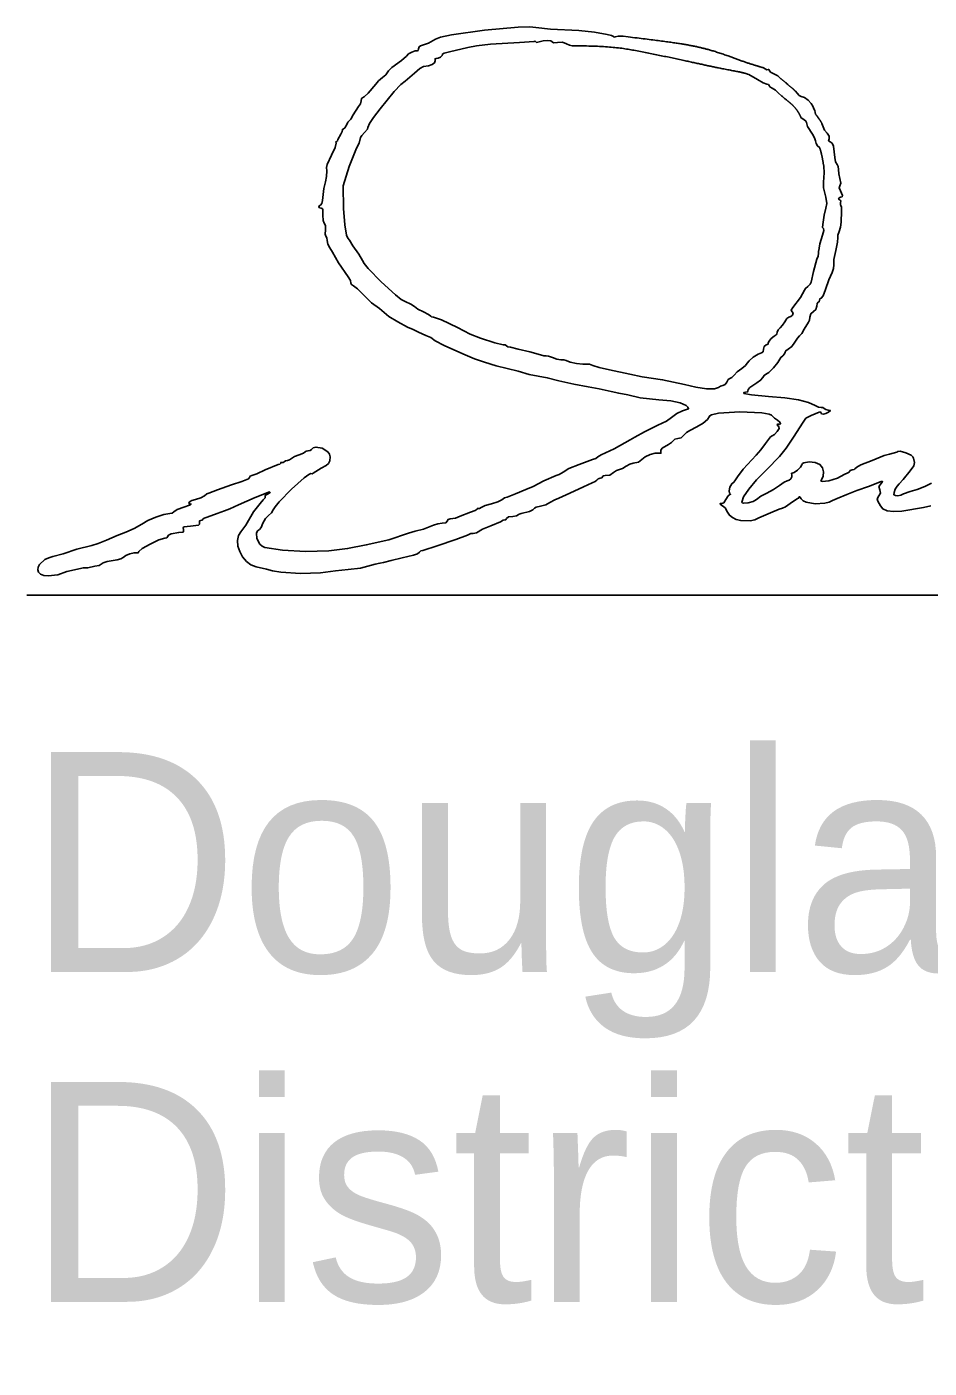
# Model space of a CAD drawing. Extents: x 0 to 34, y 0 to 22.
# Drawn here: x 24.528 to 25.102, y 6.647 to 7.501 of the extents above; entities that cross this region are included whole.
import ezdxf

# ---------------------------------------------------------------- set-up
doc = ezdxf.new("R2010")
doc.units = 0
doc.layers.add('SH_Data', color=7, linetype='Continuous')
doc.layers.add('SH_Text', color=7, linetype='Continuous')

msp = doc.modelspace()

# ---------------------------------------------------------------- linework, layer by layer
at = {"layer": 'SH_Data'}
msp.add_line((24.52788, 7.13891), (28.02788, 7.13891), dxfattribs=at)
at = {"layer": 'SH_Text'}
msp.add_line((25.02067, 7.44272), (25.02031, 7.44353), dxfattribs=at)
for points in [[(24.91054, 7.49421), (24.90734, 7.49462), (24.90425, 7.49465), (24.9023, 7.49424), (24.90156, 7.49403), (24.90125, 7.49445), (24.90004, 7.49521), (24.89712, 7.49582), (24.8891, 7.49719), (24.87923, 7.49837), (24.8612, 7.49926), (24.85188, 7.50013), (24.84806, 7.50065), (24.84047, 7.50046), (24.81913, 7.49855), (24.79817, 7.49557), (24.79106, 7.49407), (24.78792, 7.49274), (24.78348, 7.49026), (24.77831, 7.48848), (24.77747, 7.48796), (24.77712, 7.4867), (24.77687, 7.48559), (24.77627, 7.48543), (24.77492, 7.48541), (24.77288, 7.48461), (24.77087, 7.48338), (24.76956, 7.48208), (24.76623, 7.47926), (24.76008, 7.47475), (24.75797, 7.47274), (24.75715, 7.47145), (24.75628, 7.47017), (24.7542, 7.46845), (24.75171, 7.46635), (24.74988, 7.46413), (24.74507, 7.4584), (24.74249, 7.45604), (24.74111, 7.45533), (24.74079, 7.45501), (24.74066, 7.45361), (24.74016, 7.45162), (24.73898, 7.44991), (24.7355, 7.44456), (24.734, 7.44186), (24.73293, 7.44074), (24.73211, 7.43997), (24.73124, 7.43814), (24.73029, 7.4363), (24.72927, 7.43553), (24.72869, 7.43537), (24.72877, 7.43498), (24.72865, 7.43395), (24.72761, 7.43226), (24.7259, 7.4289), (24.72565, 7.42807), (24.72506, 7.42772), (24.7246, 7.42736), (24.72469, 7.42649), (24.72402, 7.42376), (24.72174, 7.4189), (24.71904, 7.41304), (24.71865, 7.41099), (24.71872, 7.40889), (24.71869, 7.40536), (24.71804, 7.40195), (24.71695, 7.39765), (24.71605, 7.39001), (24.71557, 7.38811), (24.71477, 7.38712), (24.71397, 7.3866), (24.71378, 7.38596), (24.71418, 7.38542), (24.71512, 7.38518), (24.71578, 7.38499), (24.71616, 7.38431), (24.71625, 7.38078), (24.71636, 7.3773), (24.71718, 7.37566), (24.71795, 7.37426), (24.71786, 7.37138), (24.71776, 7.36873), (24.71817, 7.36734), (24.71873, 7.36631), (24.71898, 7.36452), (24.71949, 7.36223), (24.72069, 7.36001), (24.72241, 7.35727), (24.7263, 7.35048), (24.73227, 7.34159), (24.73384, 7.33906), (24.73417, 7.33748), (24.7344, 7.3366), (24.73573, 7.33576), (24.73834, 7.33388), (24.74164, 7.3305), (24.7473, 7.32502), (24.75223, 7.32142), (24.7582, 7.31632), (24.76395, 7.31284), (24.77015, 7.30944), (24.77372, 7.30793), (24.77722, 7.30632), (24.78188, 7.30408), (24.78492, 7.30283), (24.7878, 7.30081), (24.79348, 7.29772), (24.80533, 7.29239), (24.81271, 7.28931), (24.81922, 7.28709), (24.8266, 7.28488), (24.83354, 7.28319), (24.84061, 7.28138), (24.84755, 7.27939), (24.85903, 7.27721), (24.86653, 7.27533), (24.87607, 7.27322), (24.88519, 7.27145), (24.89213, 7.27009), (24.8998, 7.26839), (24.90458, 7.26732), (24.91042, 7.26635), (24.91827, 7.26446), (24.92999, 7.2632), (24.93766, 7.26249), (24.94364, 7.26123), (24.94755, 7.25954), (24.9486, 7.25857), (24.94898, 7.25754), (24.94524, 7.25607), (24.94159, 7.25444), (24.93808, 7.25193), (24.93496, 7.24956), (24.93226, 7.2483), (24.92939, 7.24705), (24.92765, 7.2463), (24.92088, 7.24282), (24.91474, 7.23935), (24.9118, 7.23772), (24.90175, 7.23199), (24.89335, 7.22807), (24.89136, 7.22682), (24.88992, 7.22583), (24.88779, 7.22519), (24.87946, 7.2221), (24.8729, 7.21939), (24.86913, 7.21722), (24.86663, 7.21568), (24.86474, 7.21505), (24.85698, 7.21157), (24.85004, 7.2081), (24.84553, 7.20603), (24.8389, 7.20336), (24.83567, 7.20196), (24.83349, 7.20116), (24.83183, 7.20069), (24.83022, 7.19957), (24.82761, 7.19815), (24.82356, 7.19697), (24.81955, 7.19586), (24.81704, 7.19464), (24.81586, 7.19389), (24.81502, 7.19392), (24.81461, 7.19407), (24.81444, 7.1936), (24.81323, 7.19264), (24.81032, 7.19159), (24.80359, 7.18913), (24.8006, 7.18782), (24.7973, 7.1874), (24.79591, 7.18693), (24.79535, 7.18597), (24.79461, 7.18497), (24.79226, 7.18466), (24.78937, 7.18429), (24.78673, 7.18339), (24.78031, 7.18076), (24.77508, 7.17947), (24.77074, 7.17826), (24.75821, 7.17396), (24.74392, 7.17076), (24.73198, 7.16847), (24.72003, 7.16701), (24.70516, 7.16669), (24.69055, 7.16744), (24.67939, 7.16923), (24.67763, 7.17005), (24.67615, 7.17136), (24.67423, 7.17484), (24.67402, 7.17836), (24.67468, 7.17972), (24.67592, 7.18061), (24.677, 7.18195), (24.67814, 7.18461), (24.67966, 7.18763), (24.68173, 7.18963), (24.68358, 7.19126), (24.68466, 7.19317), (24.68586, 7.19515), (24.68854, 7.19831), (24.69639, 7.20632), (24.70439, 7.21352), (24.70724, 7.21568), (24.7087, 7.21625), (24.7095, 7.21611), (24.71016, 7.21656), (24.71521, 7.21969), (24.71829, 7.22134), (24.71995, 7.22269), (24.72065, 7.22433), (24.72086, 7.22684), (24.7205, 7.22853), (24.71941, 7.23006), (24.71586, 7.23235), (24.71184, 7.23305), (24.71016, 7.23261), (24.70897, 7.23154), (24.7081, 7.23093), (24.70675, 7.23067), (24.70556, 7.23047), (24.70507, 7.22999), (24.70393, 7.22918), (24.7012, 7.22817), (24.69817, 7.22701), (24.69632, 7.22581), (24.69514, 7.22495), (24.69373, 7.22459), (24.69245, 7.22434), (24.6916, 7.22371), (24.69098, 7.22324), (24.69025, 7.22333), (24.68968, 7.22341), (24.68944, 7.22291), (24.68899, 7.22226), (24.6879, 7.22199), (24.67957, 7.21852), (24.67429, 7.21607), (24.67113, 7.21505), (24.66996, 7.21466), (24.66948, 7.21374), (24.66902, 7.21282), (24.66793, 7.21244), (24.66468, 7.21126), (24.65819, 7.20899), (24.64922, 7.20583), (24.6438, 7.20376), (24.64244, 7.20327), (24.64089, 7.20209), (24.63855, 7.20073), (24.63525, 7.19982), (24.63286, 7.19913), (24.63134, 7.19815), (24.63106, 7.19723), (24.63237, 7.19676), (24.63148, 7.19619), (24.62781, 7.1949), (24.62362, 7.19328), (24.62147, 7.19192), (24.62042, 7.19109), (24.61887, 7.19075), (24.61502, 7.19012), (24.60993, 7.18848), (24.60483, 7.18631), (24.60098, 7.18407), (24.59613, 7.18119), (24.59085, 7.17903), (24.58547, 7.17686), (24.57853, 7.17393), (24.57338, 7.1717), (24.56922, 7.17044), (24.5597, 7.16808), (24.55099, 7.16513), (24.54448, 7.16335), (24.5418, 7.16266), (24.53943, 7.16152), (24.53599, 7.1584), (24.53508, 7.15665), (24.53483, 7.15495), (24.53532, 7.1534), (24.53663, 7.15213), (24.53874, 7.15134), (24.54145, 7.15105), (24.5477, 7.15178), (24.55344, 7.15387), (24.56389, 7.15625), (24.56662, 7.15632), (24.57114, 7.15727), (24.57389, 7.15775), (24.57528, 7.1586), (24.57653, 7.15943), (24.57898, 7.16027), (24.58528, 7.16138), (24.5877, 7.16189), (24.58925, 7.16281), (24.59089, 7.16403), (24.59346, 7.16514), (24.59611, 7.16584), (24.59797, 7.16584), (24.59882, 7.16587), (24.59917, 7.1666), (24.60136, 7.16852), (24.60637, 7.17138), (24.6119, 7.17398), (24.61561, 7.17512), (24.61687, 7.17536), (24.61739, 7.17595), (24.61801, 7.177), (24.61963, 7.17791), (24.62455, 7.17874), (24.62735, 7.17901), (24.62765, 7.17958), (24.62749, 7.1806), (24.62736, 7.18165), (24.62783, 7.18226), (24.63193, 7.18278), (24.63718, 7.18341), (24.63785, 7.18407), (24.63766, 7.18513), (24.63768, 7.18606), (24.63857, 7.1864), (24.63955, 7.18662), (24.63996, 7.18716), (24.64073, 7.18785), (24.64257, 7.18844), (24.64903, 7.19072), (24.65373, 7.19248), (24.65704, 7.19376), (24.66253, 7.1963), (24.67325, 7.2011), (24.68237, 7.20456), (24.68276, 7.20422), (24.68139, 7.20342), (24.67987, 7.20249), (24.67958, 7.20176), (24.67945, 7.20086), (24.6783, 7.19954), (24.67642, 7.19725), (24.67467, 7.19506), (24.67213, 7.19192), (24.66723, 7.18336), (24.66416, 7.1792), (24.66251, 7.1767), (24.66191, 7.17357), (24.66223, 7.17009), (24.66337, 7.16654), (24.6652, 7.16317), (24.66762, 7.16027), (24.6705, 7.15809), (24.67374, 7.1569), (24.68033, 7.15529), (24.6843, 7.15428), (24.68953, 7.15351), (24.70211, 7.1527), (24.7148, 7.15295), (24.72429, 7.15432), (24.73234, 7.15515), (24.74016, 7.15596), (24.74948, 7.15865), (24.75262, 7.1591), (24.75487, 7.15966), (24.75975, 7.16096), (24.7667, 7.16251), (24.77393, 7.16433), (24.77641, 7.1651), (24.77771, 7.16611), (24.77852, 7.16695), (24.77982, 7.1673), (24.78906, 7.17029), (24.80099, 7.1743), (24.80822, 7.17697), (24.81048, 7.17799), (24.81187, 7.17813), (24.8141, 7.17855), (24.81791, 7.18083), (24.82312, 7.18288), (24.8293, 7.1856), (24.83106, 7.18659), (24.8321, 7.18668), (24.83264, 7.18673), (24.83318, 7.18758), (24.83441, 7.18866), (24.8371, 7.189), (24.83949, 7.18926), (24.84048, 7.18987), (24.84109, 7.19049), (24.84255, 7.19074), (24.84768, 7.19205), (24.84995, 7.19316), (24.8509, 7.19413), (24.85203, 7.19483), (24.85475, 7.19546), (24.85809, 7.19636), (24.86074, 7.19773), (24.86399, 7.19942), (24.86646, 7.20062), (24.87347, 7.20374), (24.88215, 7.2077), (24.88765, 7.21033), (24.88952, 7.2111), (24.89056, 7.21212), (24.89137, 7.21296), (24.89266, 7.21331), (24.89382, 7.21358), (24.8943, 7.21423), (24.89475, 7.21484), (24.89582, 7.215), (24.89892, 7.21514), (24.90131, 7.21684), (24.90313, 7.21814), (24.905, 7.21874), (24.90705, 7.21941), (24.90934, 7.22085), (24.91163, 7.2223), (24.91368, 7.22296), (24.91712, 7.22342), (24.91916, 7.22514), (24.92144, 7.22689), (24.92457, 7.22838), (24.92774, 7.22929), (24.93012, 7.2293), (24.93141, 7.22914), (24.93139, 7.23006), (24.93139, 7.23121), (24.93223, 7.23242), (24.93621, 7.23484), (24.93806, 7.23595), (24.93913, 7.23717), (24.9402, 7.23811), (24.94212, 7.23848), (24.94434, 7.239), (24.94599, 7.24059), (24.94765, 7.24236), (24.9497, 7.24368), (24.95435, 7.24593), (24.95828, 7.24836), (24.961, 7.25062), (24.96201, 7.25237), (24.96245, 7.25308), (24.96369, 7.2537), (24.96813, 7.25468), (24.9817, 7.25553), (24.99557, 7.25488), (25.00037, 7.25397), (25.00184, 7.25337), (25.00255, 7.25267), (25.00362, 7.25142), (25.00555, 7.25013), (25.00718, 7.24896), (25.00755, 7.24798), (25.00695, 7.24753), (25.00622, 7.24763), (25.00565, 7.24774), (25.00541, 7.24729), (25.00647, 7.24609), (25.00658, 7.24501), (25.00542, 7.24304), (25.00371, 7.24115), (25.00216, 7.24027), (25.00106, 7.23957), (24.99802, 7.23545), (24.995, 7.2313), (24.99193, 7.22792), (24.98384, 7.21901), (24.98009, 7.21421), (24.9785, 7.21158), (24.97783, 7.21071), (24.97654, 7.20973), (24.97536, 7.20752), (24.97473, 7.20515), (24.97508, 7.20371), (24.97573, 7.20312), (24.97529, 7.20291), (24.97412, 7.20199), (24.97278, 7.19981), (24.97139, 7.19766), (24.97014, 7.19718), (24.9693, 7.19728), (24.96896, 7.19689), (24.96946, 7.19624), (24.97066, 7.1957), (24.9723, 7.19436), (24.97382, 7.19163), (24.97504, 7.18975), (24.97695, 7.18822), (24.97938, 7.18706), (24.98218, 7.18631), (24.9882, 7.18615), (24.9911, 7.18681), (24.9937, 7.18798), (25.00107, 7.19119), (25.00667, 7.19352), (25.00875, 7.19421), (25.01073, 7.19511), (25.01372, 7.19725), (25.01836, 7.20029), (25.01904, 7.20061), (25.01934, 7.20137), (25.01973, 7.20147), (25.02061, 7.20018), (25.02185, 7.19892), (25.02391, 7.19796), (25.02953, 7.19697), (25.03568, 7.19732), (25.03839, 7.19802), (25.04055, 7.1991), (25.04366, 7.20029), (25.04976, 7.20288), (25.05605, 7.20548), (25.06343, 7.208), (25.07165, 7.21127), (25.07244, 7.21114), (25.07148, 7.20994), (25.07018, 7.20806), (25.07067, 7.20595), (25.07117, 7.20384), (25.07004, 7.20198), (25.06894, 7.20025), (25.06949, 7.19872), (25.07108, 7.19572), (25.07256, 7.19368), (25.07534, 7.19243), (25.07938, 7.19198), (25.08464, 7.19233), (25.09861, 7.19464), (25.10325, 7.19578)], [(25.03147, 7.35472), (25.03053, 7.35263), (25.02843, 7.34482), (25.02697, 7.33815), (25.02637, 7.33672), (25.02489, 7.33531), (25.0234, 7.33406), (25.02278, 7.33301), (25.02017, 7.32834), (25.01545, 7.32199), (25.01427, 7.32022), (25.01493, 7.31923), (25.01547, 7.31832), (25.01513, 7.31716), (25.01415, 7.31616), (25.01279, 7.31574), (25.01161, 7.31491), (25.01034, 7.31292), (25.00886, 7.31061), (25.0072, 7.30901), (25.00594, 7.30773), (25.00541, 7.30618), (25.00522, 7.30496), (25.00475, 7.30446), (25.00341, 7.30375), (25.00164, 7.30215), (25.00017, 7.30041), (24.99974, 7.29929), (24.99955, 7.29865), (24.99846, 7.29812), (24.99716, 7.29723), (24.99673, 7.29542), (24.99639, 7.29377), (24.99546, 7.29317), (24.99326, 7.29232), (24.9902, 7.29034), (24.98749, 7.28811), (24.98632, 7.2865), (24.9853, 7.28507), (24.98287, 7.2832), (24.98001, 7.28103), (24.97799, 7.27885), (24.97663, 7.27732), (24.97535, 7.27668), (24.97424, 7.27604), (24.9733, 7.27451), (24.97224, 7.27295), (24.97082, 7.27234), (24.96933, 7.27195), (24.96807, 7.27101), (24.96542, 7.27015), (24.96033, 7.27024), (24.9537, 7.27121), (24.94639, 7.27299), (24.9325, 7.27596), (24.91952, 7.27779), (24.91166, 7.27949), (24.89864, 7.2823), (24.89211, 7.28374), (24.88797, 7.28509), (24.88589, 7.28586), (24.8843, 7.28591), (24.88178, 7.28585), (24.87765, 7.28639), (24.87355, 7.28724), (24.87113, 7.28814), (24.86968, 7.28866), (24.86765, 7.28874), (24.86509, 7.28902), (24.86232, 7.29003), (24.85995, 7.29099), (24.85831, 7.29113), (24.85684, 7.29119), (24.85486, 7.29191), (24.84802, 7.29369), (24.8406, 7.29545), (24.83566, 7.29664), (24.83407, 7.29691), (24.83308, 7.29755), (24.83226, 7.29812), (24.83108, 7.29822), (24.82573, 7.2994), (24.81661, 7.30234), (24.8101, 7.30492), (24.80186, 7.30913), (24.7917, 7.31401), (24.78671, 7.31574), (24.78545, 7.31596), (24.78493, 7.3165), (24.78359, 7.3176), (24.78037, 7.31919), (24.77677, 7.321), (24.77451, 7.32267), (24.77226, 7.32419), (24.76868, 7.32568), (24.7662, 7.32711), (24.7625, 7.32999), (24.75338, 7.33825), (24.74512, 7.34678), (24.74251, 7.35), (24.74153, 7.35191), (24.73912, 7.35586), (24.73543, 7.36131), (24.73312, 7.36478), (24.73219, 7.366), (24.7314, 7.368), (24.7302, 7.37458), (24.72948, 7.38494), (24.72919, 7.39951), (24.73298, 7.41165), (24.73759, 7.42338), (24.73934, 7.42659), (24.74021, 7.43012), (24.74097, 7.43152), (24.74275, 7.43337), (24.74471, 7.43553), (24.74487, 7.4366), (24.74598, 7.43901), (24.74856, 7.44297), (24.75274, 7.44839), (24.76159, 7.45941), (24.76592, 7.46394), (24.76867, 7.46614), (24.7746, 7.47113), (24.77804, 7.47419), (24.78037, 7.47547), (24.7834, 7.47578), (24.78585, 7.47658), (24.7874, 7.47773), (24.78775, 7.47907), (24.78766, 7.48038), (24.78844, 7.48051), (24.78967, 7.48063), (24.79107, 7.48139), (24.79212, 7.4824), (24.7923, 7.48328), (24.79351, 7.48397), (24.7969, 7.48482), (24.80862, 7.48752), (24.81408, 7.48853), (24.82288, 7.48953), (24.84135, 7.49065), (24.85068, 7.49138), (24.85145, 7.4916), (24.85177, 7.49116), (24.85232, 7.49069), (24.854, 7.49111), (24.85654, 7.49174), (24.85921, 7.49193), (24.86133, 7.49168), (24.86219, 7.49101), (24.86307, 7.49045), (24.86569, 7.49066), (24.86887, 7.4908), (24.8713, 7.48987), (24.87324, 7.48892), (24.87496, 7.48858)], [(25.00701, 7.46817), (25.00582, 7.46942), (25.00368, 7.47059), (25.00123, 7.47187), (25.00021, 7.473), (25.00004, 7.47355), (24.99963, 7.47344), (24.99885, 7.47336), (24.99776, 7.47395), (24.99664, 7.47459)], [(24.98659, 7.47051), (24.98726, 7.47025), (24.99277, 7.46722), (24.99642, 7.46507), (24.99878, 7.46418), (24.99979, 7.46392), (25.00021, 7.46329), (25.00082, 7.46243), (25.0023, 7.4616), (25.00424, 7.4604), (25.00599, 7.45861), (25.00837, 7.45651)], [(25.02985, 7.44495), (25.02953, 7.4461), (25.02943, 7.44729), (25.02887, 7.4481), (25.02798, 7.45012), (25.02712, 7.45179), (25.02509, 7.45386), (25.02269, 7.45562), (25.02076, 7.45636), (25.01948, 7.45694), (25.01815, 7.45832), (25.01703, 7.45963)], [(25.10354, 7.21005), (25.09944, 7.20795), (25.09446, 7.206), (25.0901, 7.20486), (25.08578, 7.20326), (25.0841, 7.20244), (25.08227, 7.20207), (25.08068, 7.20217), (25.0797, 7.20279), (25.07976, 7.20412), (25.08057, 7.2062), (25.08176, 7.20829), (25.08297, 7.20961), (25.08547, 7.21244), (25.09003, 7.21808), (25.09228, 7.22113), (25.0927, 7.22329), (25.09223, 7.22609), (25.09181, 7.22698), (25.09069, 7.2279), (25.08725, 7.22954), (25.0836, 7.23041), (25.08223, 7.23037), (25.08144, 7.22992), (25.07683, 7.22859), (25.0734, 7.2278), (25.07098, 7.22672), (25.06577, 7.22451), (25.05871, 7.2218), (25.05598, 7.2203), (25.05489, 7.21923), (25.05438, 7.21873), (25.05316, 7.21852), (25.05193, 7.21826), (25.05142, 7.21765), (25.05112, 7.21704), (25.0504, 7.21678), (25.04802, 7.21561), (25.04377, 7.21331), (25.03832, 7.21162), (25.03409, 7.21109), (25.03318, 7.21144), (25.03349, 7.21229), (25.03471, 7.21457), (25.03494, 7.21726), (25.03424, 7.21988), (25.03264, 7.22193), (25.02956, 7.22324), (25.02571, 7.22365), (25.02243, 7.22317), (25.02141, 7.22259), (25.02104, 7.2218), (25.0202, 7.22033), (25.01829, 7.21841), (25.01621, 7.21683), (25.01488, 7.2164), (25.01449, 7.21633), (25.01464, 7.21551), (25.0147, 7.21422), (25.0141, 7.21294), (25.01304, 7.21196), (25.01175, 7.21157), (25.00979, 7.21071), (25.00686, 7.20863), (25.00299, 7.206), (24.99877, 7.20379), (24.99503, 7.20183), (24.99233, 7.19978), (24.99013, 7.19853), (24.98695, 7.19766), (24.98409, 7.19739), (24.98318, 7.19757), (24.98284, 7.198), (24.98401, 7.20133), (24.98727, 7.20621), (24.99228, 7.2122), (24.99872, 7.21886), (25.00681, 7.22717), (25.01108, 7.2324), (25.01618, 7.24012), (25.02147, 7.24834), (25.02364, 7.25144), (25.02712, 7.25322), (25.03211, 7.25525), (25.03288, 7.25549), (25.03319, 7.25503), (25.03367, 7.25431), (25.03487, 7.25415), (25.03644, 7.25451), (25.03802, 7.25538), (25.03922, 7.25649), (25.0378, 7.25668), (25.03629, 7.25697), (25.03534, 7.25762), (25.03452, 7.2582), (25.03333, 7.2583), (25.03162, 7.2586), (25.02953, 7.25965), (25.02534, 7.26152), (25.0189, 7.26312), (25.01034, 7.26442), (24.99977, 7.26539), (24.98911, 7.26635), (24.98419, 7.26721), (24.98412, 7.26778), (24.98533, 7.268), (24.98658, 7.26822), (24.98682, 7.26875), (24.98694, 7.26969), (24.98805, 7.27098), (24.99254, 7.27401), (24.99483, 7.27564), (24.99629, 7.27741), (24.99715, 7.27873), (24.99802, 7.27929), (24.99999, 7.28061), (25.00307, 7.28363), (25.00591, 7.2869), (25.00715, 7.28899), (25.00768, 7.29014), (25.00894, 7.29127), (25.01011, 7.29237), (25.01039, 7.29343), (25.01085, 7.29447), (25.01245, 7.29549), (25.01467, 7.29721), (25.01661, 7.29995), (25.01822, 7.30251), (25.01964, 7.30386), (25.02104, 7.30534), (25.02261, 7.3082), (25.02528, 7.31264), (25.02596, 7.31382), (25.02625, 7.31581), (25.02673, 7.31803), (25.02842, 7.31937), (25.03009, 7.3207), (25.03059, 7.32282), (25.03084, 7.32456), (25.03146, 7.32529), (25.03207, 7.32567), (25.03232, 7.32659), (25.03264, 7.32751), (25.03341, 7.32789), (25.03467, 7.32949), (25.03619, 7.33332), (25.03826, 7.33955), (25.04042, 7.34424), (25.0413, 7.34686), (25.04138, 7.34909), (25.04154, 7.35258), (25.04262, 7.35822), (25.04372, 7.36361), (25.04392, 7.36652), (25.04401, 7.3681), (25.04483, 7.37028), (25.04576, 7.3731), (25.04611, 7.37622), (25.04639, 7.38323), (25.04642, 7.38584), (25.04599, 7.38692), (25.04561, 7.38743), (25.04578, 7.38866), (25.04591, 7.3899), (25.0454, 7.39039), (25.04475, 7.39065), (25.04448, 7.39126), (25.04486, 7.39187), (25.04578, 7.39213), (25.04672, 7.39243), (25.04702, 7.39329), (25.0457, 7.39631), (25.04483, 7.39813), (25.04535, 7.39951), (25.04592, 7.40118), (25.04526, 7.40403), (25.04455, 7.40709), (25.04439, 7.40982), (25.04422, 7.41181), (25.04347, 7.41305), (25.04261, 7.41465), (25.04217, 7.41749), (25.04122, 7.42459), (25.04032, 7.42659), (25.03916, 7.4275), (25.03809, 7.42815), (25.03839, 7.42943), (25.03857, 7.43105), (25.03711, 7.43291), (25.03556, 7.43495), (25.03476, 7.43709), (25.03388, 7.43904)], [(25.02067, 7.44272), (25.02231, 7.44162), (25.02371, 7.44062), (25.02405, 7.43983), (25.0247, 7.43724), (25.02777, 7.43235), (25.02915, 7.42995), (25.02975, 7.42802), (25.0301, 7.42634), (25.03102, 7.42488), (25.03239, 7.42377)], [(25.03471, 7.41383), (25.03518, 7.41204), (25.03538, 7.40775), (25.03485, 7.40168), (25.03495, 7.39824), (25.03638, 7.39213), (25.03704, 7.38827), (25.0363, 7.3853), (25.03532, 7.38076), (25.0345, 7.37478), (25.03432, 7.3729), (25.03477, 7.37216), (25.03502, 7.371), (25.03433, 7.36804), (25.03261, 7.36253)]]:
    msp.add_lwpolyline(points, dxfattribs=at)
for points in [[(24.99664, 7.47459), (24.98924, 7.47659), (24.96983, 7.48379), (24.95489, 7.48812), (24.93325, 7.49159), (24.91054, 7.49421)], [(24.87496, 7.48858), (24.89892, 7.48858), (24.9264, 7.48342), (24.95172, 7.47801), (24.96968, 7.47411), (24.98522, 7.47123), (24.98659, 7.47051)], [(25.01703, 7.45963), (25.0158, 7.4609), (25.01341, 7.46288), (25.00954, 7.4662), (25.00701, 7.46817)], [(25.00837, 7.45651), (25.01141, 7.45402), (25.01339, 7.4524), (25.01609, 7.44998), (25.01843, 7.44703), (25.02005, 7.44412), (25.02067, 7.44272)], [(25.03388, 7.43904), (25.03306, 7.44057), (25.03244, 7.44145), (25.03172, 7.44242), (25.03122, 7.4432), (25.03068, 7.44396), (25.02985, 7.44495)], [(25.03239, 7.42377), (25.03282, 7.42258), (25.03324, 7.42105), (25.03361, 7.41939), (25.0343, 7.4163), (25.03471, 7.41383)], [(25.03261, 7.36253), (25.03217, 7.36053), (25.03217, 7.35952), (25.03169, 7.35787), (25.03169, 7.35637), (25.03147, 7.35472)]]:
    msp.add_open_spline(points, degree=2, dxfattribs=at)

# ---------------------------------------------------------------- texts
for s, p in [('Douglas A. Gruver, P.E.', (24.52788, 6.89891)), ('District       Deputy Director', (24.52788, 6.68891))]:
    msp.add_text(s, height=0.1399997, dxfattribs=at).set_placement(p)

doc.saveas('drawing.dxf')
